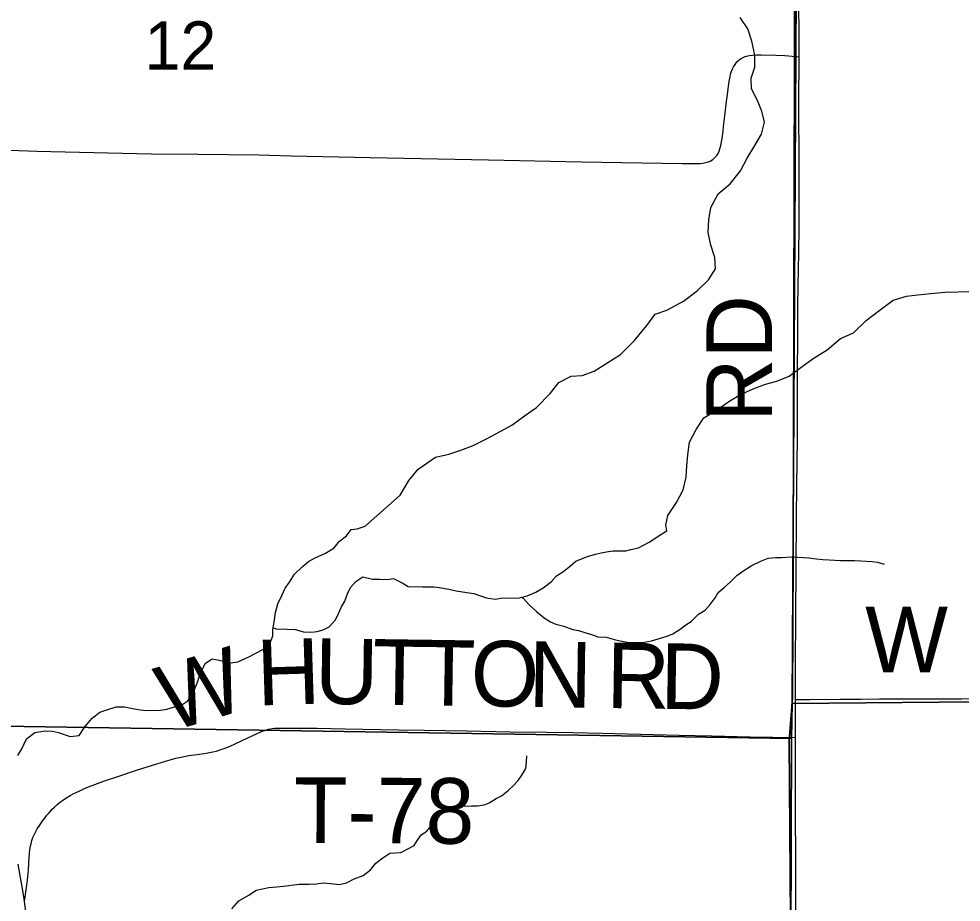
# Model space of a CAD drawing. Extents: x 1985906 to 2360102, y 891258 to 1222054.
# Drawn here: x 2105090 to 2109399, y 1045904 to 1049943 of the extents above; entities that cross this region are included whole.
import ezdxf

# ---------------------------------------------------------------- set-up
doc = ezdxf.new("R2010")
doc.units = 0
for name, color, linetype in [('GM_X_Minor_River', 7, 'Continuous'), ('GM_X_Section', 7, 'Continuous'), ('GM_X_Section_Text', 7, 'Continuous'), ('GM_X_Township', 7, 'Continuous'), ('GM_X_Township_Road', 7, 'Continuous'), ('GM_X_Township_Road_Text', 7, 'Continuous')]:
    doc.layers.add(name, color=color, linetype=linetype)

msp = doc.modelspace()

# ---------------------------------------------------------------- linework, layer by layer
at = {"layer": 'GM_X_Minor_River'}
for points in [[(2106834, 1047765.7), (2106873.9, 1047831.9), (2106915.9, 1047884.1), (2106995.8, 1047938.3), (2107055.9, 1047952.4), (2107111.9, 1047970.5), (2107167.9, 1047992.7), (2107227.9, 1048022.8), (2107291.9, 1048056.9), (2107343.9, 1048085.1), (2107401.8, 1048127.3), (2107457.8, 1048165.4), (2107519.7, 1048229.6), (2107559.7, 1048279.8), (2107615.7, 1048309.9), (2107665.7, 1048312), (2107721.7, 1048332.1), (2107783.7, 1048372.3), (2107841.7, 1048408.4), (2107905.6, 1048472.7), (2107961.5, 1048540.9), (2107999.5, 1048593.1), (2108053.5, 1048611.2), (2108129.5, 1048651.4), (2108191.4, 1048699.6), (2108243.4, 1048749.8), (2108275.3, 1048799.9), (2108273.2, 1048852), (2108255.1, 1048908.2), (2108242.9, 1048966.3), (2108244.8, 1049024.4), (2108254.7, 1049080.6), (2108288.6, 1049142.8), (2108342.5, 1049189), (2108390.5, 1049247.2), (2108420.4, 1049305.3), (2108456.3, 1049363.5), (2108486.2, 1049415.7), (2108500.1, 1049469.9), (2108488, 1049520), (2108465.9, 1049572.1), (2108439.7, 1049622.2), (2108439.6, 1049672.3), (2108455.5, 1049722.4), (2108455.4, 1049776.6), (2108441.3, 1049840.7), (2108423.1, 1049896.9), (2108389, 1049949)], [(2108057.5, 1047672.8), (2108097.4, 1047731), (2108127.3, 1047789.2), (2108141.2, 1047847.3), (2108145.1, 1047899.5), (2108149, 1047949.6), (2108156.9, 1048007.8), (2108186.8, 1048065.9), (2108222.7, 1048118.1), (2108280.7, 1048154.3), (2108332.7, 1048190.4), (2108386.7, 1048224.6), (2108448.7, 1048250.7), (2108504.7, 1048272.8), (2108556.7, 1048286.9), (2108612.7, 1048309), (2108666.7, 1048349.2), (2108722.6, 1048389.3), (2108786.6, 1048429.5), (2108846.6, 1048481.7), (2108906.6, 1048507.8), (2108964.5, 1048564.1), (2109028.5, 1048612.2), (2109088.4, 1048656.4), (2109148.5, 1048674.5), (2109200.5, 1048680.6), (2109258.6, 1048686.7), (2109326.6, 1048692.8), (2109384.7, 1048694.8), (2109434.7, 1048696.9)], [(2105086.3, 1046574.8), (2105104.2, 1046604.9), (2105126, 1046651.2), (2105163.9, 1046679.5), (2105209.9, 1046687.8), (2105244, 1046685.9), (2105272.1, 1046680), (2105324.3, 1046662.2), (2105366.4, 1046666.4), (2105392.2, 1046706.6), (2105426.1, 1046744.9), (2105460, 1046773.2), (2105492, 1046783.4), (2105536, 1046797.7), (2105574.1, 1046797.8), (2105610.2, 1046790), (2105646.3, 1046784.1), (2105674.4, 1046780.2), (2105738.5, 1046782.5), (2105766.5, 1046786.7), (2105802.5, 1046796.9), (2105830.6, 1046803), (2105862.5, 1046825.2), (2105888.3, 1046865.5), (2105906.2, 1046905.8), (2105916, 1046939.9), (2105927.9, 1046968.1), (2105943.8, 1046996.3), (2105973.7, 1047016.5), (2106005.8, 1047010.6), (2106060, 1046998.8), (2106092, 1047003), (2106142, 1047025.3), (2106205.9, 1047059.7), (2106237.9, 1047085.9), (2106251.7, 1047122.2), (2106251.6, 1047150.3), (2106257.4, 1047184.4), (2106263.2, 1047228.6), (2106275, 1047268.8), (2106292.8, 1047307), (2106308.7, 1047339.2), (2106328.6, 1047367.4), (2106350.4, 1047403.7), (2106386.3, 1047438), (2106414.2, 1047462.2), (2106442.2, 1047476.4), (2106492.2, 1047500.7), (2106532.1, 1047525), (2106556, 1047555.2), (2106588, 1047579.4), (2106609.9, 1047607.6), (2106637.9, 1047611.8), (2106673.9, 1047624), (2106834, 1047765.7)], [(2106803.4, 1047383.7), (2106843, 1047364.1), (2106871.2, 1047347.2), (2106935.5, 1047346), (2106987.7, 1047346.7), (2107011.8, 1047343), (2107056.1, 1047335.6), (2107090.4, 1047328), (2107138.6, 1047320.7), (2107170.8, 1047315.1), (2107201.1, 1047305.5), (2107229.3, 1047295.8), (2107267.6, 1047290.3), (2107293.6, 1047294.7), (2107377.9, 1047295.8), (2107414, 1047304.3), (2107453.9, 1047320.9), (2107487.8, 1047341.4), (2107525.6, 1047370), (2107549.3, 1047396.4), (2107577.2, 1047414.8), (2107613, 1047441.3), (2107636.8, 1047463.7), (2107662.8, 1047474.1), (2107690.8, 1047484.5), (2107726.8, 1047495), (2107752.8, 1047501.4), (2107776.9, 1047505.7), (2107806.9, 1047510.1), (2107865.1, 1047510.9), (2107889.2, 1047517.2), (2107923.2, 1047523.7), (2107947.2, 1047536.1), (2107973.1, 1047550.4), (2107999, 1047566.8), (2108022.8, 1047583.2), (2108052.7, 1047601.7), (2108049, 1047629.5), (2108057.5, 1047672.8)], [(2107390, 1047298.6), (2107396, 1047294), (2107424.6, 1047262.3), (2107457.1, 1047232.6), (2107491.6, 1047205), (2107522, 1047185.4), (2107546.2, 1047175.7), (2107582.5, 1047166.1), (2107622.8, 1047150.6), (2107649, 1047147), (2107683.3, 1047135.4), (2107709.5, 1047127.7), (2107737.7, 1047118.1), (2107775.9, 1047116.6), (2107818.2, 1047103.1), (2107854.5, 1047095.5), (2107882.6, 1047091.9), (2107948.9, 1047092.8), (2107983, 1047099.3), (2108013, 1047107.7), (2108055, 1047120.3), (2108080.9, 1047130.7), (2108114.8, 1047153.2), (2108140.7, 1047171.6), (2108164.5, 1047187.9), (2108198.3, 1047220.5), (2108228.1, 1047238.9), (2108251.9, 1047265.3), (2108273.6, 1047295.7), (2108287.3, 1047320), (2108315.2, 1047342.4), (2108344.9, 1047368.9), (2108372.7, 1047397.3), (2108400.5, 1047417.8), (2108438.4, 1047442.3), (2108486.3, 1047465), (2108516.2, 1047477.5), (2108550.3, 1047479.9), (2108578.4, 1047480.3), (2108622.6, 1047482.9), (2108652.7, 1047481.3), (2108676.9, 1047479.6), (2108703, 1047478), (2108737.2, 1047474.4), (2108767.3, 1047470.8), (2108795.5, 1047469.2), (2108847.7, 1047465.8), (2108912, 1047466.7), (2108940.1, 1047465.1), (2108964.2, 1047463.4), (2108990.4, 1047461.7), (2109016.5, 1047458.1), (2109046.7, 1047450.4)], [(2106252.9, 1047158.3), (2106267.6, 1047154.3), (2106315.7, 1047152.6), (2106353.8, 1047150.7), (2106391.9, 1047140.9), (2106426, 1047139), (2106454, 1047141.1), (2106482, 1047149.3), (2106510, 1047163.5), (2106537.9, 1047195.7), (2106551.8, 1047223.9), (2106563.6, 1047252.1), (2106581.5, 1047280.3), (2106593.4, 1047314.4), (2106607.2, 1047342.6), (2106631.1, 1047370.8), (2106663.1, 1047391.1), (2106707.2, 1047381.2), (2106739.3, 1047381.4), (2106775.4, 1047379.5), (2106803.4, 1047383.7)], [(2106785.9, 1046128.8), (2106836.8, 1046131.2), (2106872.7, 1046149.7), (2106898.6, 1046164.1), (2106912.4, 1046188.4), (2106930.1, 1046212.7), (2106956, 1046229.1), (2106977.8, 1046255.4), (2106997.5, 1046279.8), (2107013.3, 1046306), (2107045.1, 1046326.5), (2107071.1, 1046336.9), (2107105.2, 1046343.4), (2107159.4, 1046344.1), (2107187.5, 1046344.5), (2107217.5, 1046348.9), (2107241.5, 1046359.2), (2107273.4, 1046377.7), (2107297.3, 1046390.1), (2107327.1, 1046414.5), (2107350.9, 1046436.9), (2107372.7, 1046461.3), (2107390.5, 1046485.6), (2107408.2, 1046515.9), (2107411.8, 1046544), (2107413.4, 1046574.1)], [(2106063.8, 1045874.5), (2106095.7, 1045910.8), (2106141.7, 1045937.1), (2106175.6, 1045959.3), (2106233.7, 1045971.6), (2106269.7, 1045973.8), (2106299.8, 1045978), (2106371.9, 1045986.3), (2106415.9, 1045986.5), (2106452, 1045988.7), (2106482, 1045992.9), (2106516.1, 1045989), (2106556.2, 1045985.2), (2106588.2, 1045993.4), (2106624.2, 1046011.6), (2106664.2, 1046025.8), (2106698.2, 1046052.1), (2106722, 1046082.3), (2106754, 1046106.5), (2106785.9, 1046128.8)]]:
    msp.add_lwpolyline(points, dxfattribs=at)
at = {"layer": 'GM_X_Section'}
for points in [[(2108655.6, 1052125.7), (2114277, 1052160.8), (2114343.5, 1046864.4), (2108626.2, 1046812.6), (2108654.8, 1051943.6)], [(2103079.3, 1052072.7), (2108654.8, 1051943.6), (2108626.2, 1046812.6), (2108623.2, 1046652.5), (2102970.3, 1046741.1), (2102999.9, 1047645.6), (2102958.6, 1047645.4)], [(2108626.2, 1046812.6), (2114343.5, 1046864.4), (2114352.9, 1041541.2), (2108607.2, 1041541.2), (2108623.2, 1046652.5)], [(2102970.3, 1046741.1), (2108623.2, 1046652.5), (2108607.2, 1041541.2), (2108608, 1041419.2), (2103020.2, 1041420.1)]]:
    msp.add_lwpolyline(points, close=True, dxfattribs=at)
at = {"layer": 'GM_X_Township'}
for points in [[(2108590.2, 1057156.5), (2108639.5, 1052043.3), (2108637.1, 1049741.1), (2108630.4, 1047484.6), (2108627.5, 1046838.9), (2108612.5, 1046641.2), (2108630.4, 1044190.7), (2108630.3, 1044082.6), (2108629.3, 1041511.6), (2108630.8, 1034179.2), (2108627, 1033545.8), (2108551.5, 1029433), (2108528.9, 1027031.5), (2108514.5, 1025497.4), (2103772.2, 1025425.9), (2103219.4, 1025417.6), (2103068.8, 1025432.7), (2097635.3, 1025405.6), (2096078.3, 1025395), (2095094.6, 1025388.3), (2092097.4, 1025367.8)], [(2108630.8, 1034179.2), (2108629.3, 1041511.6), (2108630.3, 1044082.6), (2108630.4, 1044190.7), (2108612.5, 1046641.2), (2108627.5, 1046838.9), (2108630.4, 1047484.6), (2108637.1, 1049741.1), (2108639.5, 1052043.3), (2108590.2, 1057156.5)]]:
    msp.add_lwpolyline(points, dxfattribs=at)
at = {"layer": 'GM_X_Township_Road'}
for points in [[(2108657.9, 1049769.5), (2108657.9, 1049879.4), (2108655.7, 1050130.3)], [(2105008.4, 1049343.5), (2105171.9, 1049338.3), (2105302.5, 1049335.5), (2105499.1, 1049330), (2105695.6, 1049325.9), (2105908.8, 1049323.7), (2106187.8, 1049320.6), (2106335.3, 1049317.2), (2106696, 1049308.4), (2107237.2, 1049297.6), (2107663.7, 1049289.8), (2108122.9, 1049281.6), (2108194, 1049281), (2108206.3, 1049282.2), (2108217.9, 1049283.3), (2108230.5, 1049285.8), (2108242.5, 1049289), (2108251.5, 1049292.7), (2108263.4, 1049300), (2108275, 1049310.1), (2108281.2, 1049318), (2108287.5, 1049327.9), (2108292.5, 1049337.9), (2108296.1, 1049348.8), (2108300.1, 1049364.3), (2108303.3, 1049379.9), (2108305.8, 1049395.4), (2108310.6, 1049429.9), (2108313, 1049450.8), (2108320, 1049511), (2108325.2, 1049552.3), (2108332, 1049608.4), (2108337.4, 1049647.5), (2108339.9, 1049664.5), (2108342.1, 1049677.5), (2108345, 1049689.8), (2108348, 1049699.8), (2108350.9, 1049707.3), (2108353.7, 1049714.4), (2108358.2, 1049723.4), (2108365, 1049734.8), (2108373.6, 1049745.6), (2108383.1, 1049754.3), (2108390.7, 1049759.7), (2108399.4, 1049764.9), (2108411.3, 1049770.1), (2108423.6, 1049773.5), (2108430.9, 1049774.9), (2108445, 1049776.7), (2108463.4, 1049777.8), (2108484.1, 1049778.3), (2108552.1, 1049776.7), (2108593.1, 1049774.5), (2108609.5, 1049773.3), (2108657.9, 1049769.5)], [(2108641.4, 1046831.2), (2108641.5, 1047010.8), (2108643, 1047191.2), (2108645.3, 1047453.6), (2108648, 1047830.8), (2108648.7, 1047899.8), (2108650.3, 1048039.4), (2108651.4, 1048139.2), (2108651.1, 1048312.5), (2108652.3, 1048501.7), (2108652.7, 1048635.7), (2108655.8, 1048803.3), (2108656.7, 1048867.7), (2108657.8, 1048997.8), (2108658.5, 1049086.8), (2108658.9, 1049142.5), (2108658.6, 1049266.1), (2108658.5, 1049337.8), (2108656.6, 1049486.7), (2108657.3, 1049570.3), (2108658.1, 1049754.8), (2108657.9, 1049769.5)], [(2108641.4, 1046831.2), (2108706.9, 1046830.6), (2108845, 1046831.8), (2108940.2, 1046832), (2109026.4, 1046834), (2109220.6, 1046834.7), (2109402.3, 1046834.3), (2109551.4, 1046835.2), (2109759.9, 1046836.5), (2109875, 1046837.6), (2110203, 1046838.3), (2110547.6, 1046838.5), (2111056.6, 1046842.8), (2111631.5, 1046847), (2112452.6, 1046851.1), (2112698.9, 1046852), (2112895.7, 1046852.8), (2113158.1, 1046853.8), (2113371.1, 1046852.9), (2113878.9, 1046853.7), (2113964.6, 1046854), (2114239.3, 1046855.5), (2114337.4, 1046855.3)], [(2108641.6, 1046656.9), (2108641.2, 1046797.7), (2108641.4, 1046831.2)], [(2105116, 1045907.2), (2105124.4, 1045960.8), (2105127.1, 1045981.8), (2105130.2, 1046005.8), (2105131.6, 1046021.3), (2105133.7, 1046052.3), (2105137.1, 1046109.3), (2105138.5, 1046128.6), (2105142.6, 1046155.7), (2105146.1, 1046171.2), (2105150.2, 1046186), (2105154.6, 1046199.4), (2105161.5, 1046215.2), (2105174.6, 1046239.6), (2105185.6, 1046257.1), (2105198.3, 1046276), (2105207.2, 1046287.5), (2105219, 1046301.8), (2105228.9, 1046313.1), (2105243.4, 1046328.9), (2105253, 1046339.2), (2105264.3, 1046349.5), (2105280.5, 1046362.6), (2105289.4, 1046369.1), (2105305.9, 1046380.5), (2105325.2, 1046392.5), (2105341, 1046400.8), (2105365.4, 1046412.4), (2105386.7, 1046422.1), (2105409.4, 1046431.7), (2105437.3, 1046442.7), (2105481.9, 1046458.5), (2105538.7, 1046477.7), (2105632.5, 1046509.3), (2105721.5, 1046537.5), (2105760.7, 1046549.5), (2105782, 1046555.4), (2105808.2, 1046562.2), (2105830.8, 1046567.4), (2105851.8, 1046571.5), (2105868, 1046574.3), (2105891.4, 1046577.7), (2105906.1, 1046579.7), (2105947, 1046585.2), (2105962, 1046588), (2105976.6, 1046591), (2105993.4, 1046595.2), (2106010, 1046600.5), (2106028.9, 1046606.9), (2106056.4, 1046617.9), (2106160.6, 1046666.4), (2106196.2, 1046683.1), (2106206.9, 1046687.2), (2106219.3, 1046691.4), (2106232.3, 1046695.2), (2106248.8, 1046698.3), (2106259.9, 1046699.3), (2106276.3, 1046700.3), (2106299.4, 1046700.6), (2106322.1, 1046700.6), (2106383.9, 1046700.6), (2106453.7, 1046699.4), (2106582.6, 1046697.2), (2106826, 1046693), (2106944.3, 1046691)], [(2106944.3, 1046691), (2107138.1, 1046687.8), (2107336.4, 1046683.7), (2107502.4, 1046682.2), (2107622.7, 1046680.1), (2107756.1, 1046676.6), (2108109.5, 1046668.3), (2108258, 1046664.9), (2108434.3, 1046660.7), (2108641.6, 1046656.9)], [(2108669.1, 1044174.3), (2108659.4, 1044190.1), (2108652.9, 1044203.5), (2108649.7, 1044214.3), (2108647.8, 1044225.8), (2108647.3, 1044239.4), (2108648, 1044485.4), (2108646.5, 1045223.5), (2108643.8, 1046059.9), (2108641.4, 1046355.1), (2108641.8, 1046617.3), (2108641.6, 1046656.9)], [(2105116, 1045907.2), (2105110.1, 1045949.2), (2105086.9, 1046078.1)], [(2105354.5, 1044398.9), (2105358.4, 1044411.5), (2105365.4, 1044434), (2105369.3, 1044459.7), (2105367.8, 1044474.4), (2105361.7, 1044520.8), (2105351.4, 1044566.2), (2105339, 1044625.3), (2105329.7, 1044668.8), (2105315.6, 1044725.2), (2105306.4, 1044766.1), (2105299.1, 1044798.3), (2105291.7, 1044831.2), (2105281.2, 1044897.5), (2105246.3, 1045141.3), (2105228, 1045287.6), (2105213.7, 1045368), (2105161.2, 1045625.2), (2105134.9, 1045770.7), (2105116, 1045907.2)]]:
    msp.add_lwpolyline(points, dxfattribs=at)

# ---------------------------------------------------------------- texts
at = {"layer": 'GM_X_Section_Text'}
msp.add_text('12', height=221, rotation=0, dxfattribs=at).set_placement((2105664.6, 1049710.2))
at = {"layer": 'GM_X_Township_Road_Text'}
for s, rotation, p in [('RD', 90, (2108534.2, 1048100.1)), ('W', 0, (2108960.1, 1046955.3)), ('W', 16.5842, (2105780.2, 1046682.1)), ('H', 1.7925, (2106182.1, 1046803.2)), ('U', 359.1876, (2106442.4, 1046811.4)), ('T', 359.1643, (2106706.4, 1046807.6)), ('T', 359.1681, (2106930.8, 1046804.4)), ('O', 359.1658, (2107155.1, 1046801.1)), ('N', 359.1685, (2107419.1, 1046797.3)), ('R', 359.1647, (2107775.5, 1046792.1)), ('D', 359.1685, (2108021.9, 1046788.5)), ('T-78', 359.6532, (2106347.2, 1046175.8))]:
    msp.add_text(s, height=300, rotation=rotation, dxfattribs=at).set_placement(p)

doc.saveas('drawing.dxf')
